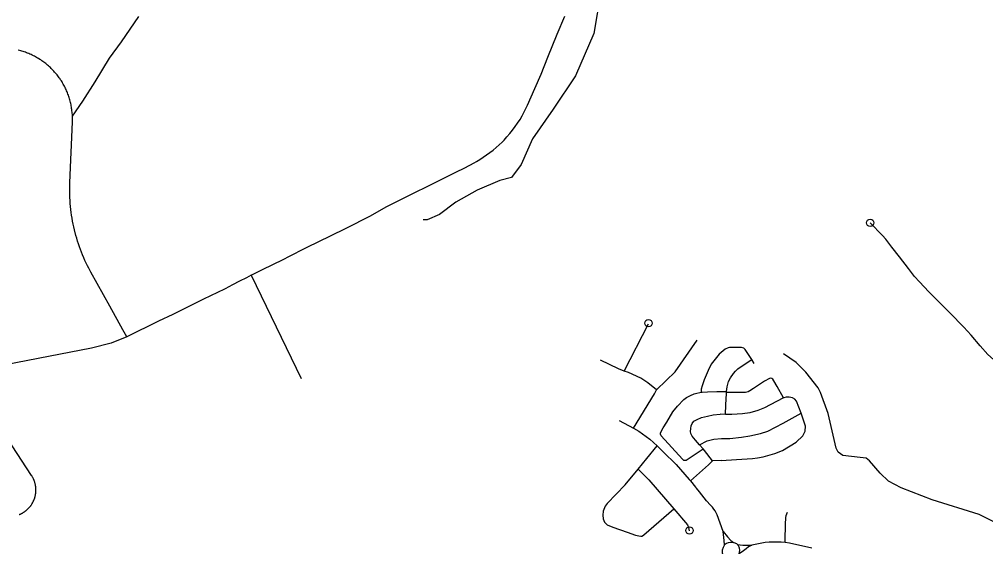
# Model space of a CAD drawing. Extents: x -19 to 366, y -4 to 359.
# Drawn here: x 144.78 to 146.019, y 192.541 to 193.217 of the extents above; entities that cross this region are included whole.
import ezdxf

# ---------------------------------------------------------------- set-up
doc = ezdxf.new("R2010")
doc.units = 0
for name, color, linetype in [('Level 33', 7, 'Continuous'), ('Level 34', 7, 'Continuous'), ('Level 35', 7, 'Continuous'), ('Level 60', 7, 'Continuous')]:
    doc.layers.add(name, color=color, linetype=linetype)

msp = doc.modelspace()

# ---------------------------------------------------------------- linework, layer by layer
at = {"layer": 'Level 33'}
for p, q in [((145.5553, 192.7663), (145.5861, 192.8269)), ((145.6358, 192.6528), (145.6562, 192.6667)), ((145.64, 192.6256), (145.6633, 192.6463)), ((145.6633, 192.6463), (145.6683, 192.6511)), ((145.6794, 192.6518), (145.6683, 192.6511)), ((145.5805, 192.5563), (145.6187, 192.5898))]:
    msp.add_line(p, q, dxfattribs=at)
for points in [[(145.077, 192.889), (145.0819, 192.8915), (145.0941, 192.8977), (145.1022, 192.9016), (145.1203, 192.9106), (145.1235, 192.9122), (145.1487, 192.9248), (145.1784, 192.9395), (145.1987, 192.9492), (145.2297, 192.9653), (145.2501, 192.9765), (145.3393, 193.0209), (145.351, 193.0267), (145.3626, 193.033), (145.3657, 193.0348), (145.3701, 193.0375), (145.3745, 193.0403), (145.3788, 193.0432), (145.383, 193.0463), (145.3871, 193.0494), (145.3911, 193.0527), (145.395, 193.0561), (145.3988, 193.0596), (145.4012, 193.0621), (145.4048, 193.0663), (145.4084, 193.0706), (145.4119, 193.0749), (145.4152, 193.0794), (145.4185, 193.0839), (145.4216, 193.0886), (145.4245, 193.0933), (145.4311, 193.1071), (145.4407, 193.1283), (145.4488, 193.1466), (145.4574, 193.1684), (145.4691, 193.198), (145.4792, 193.221)], [(144.799, 193.1696), (144.7976, 193.1703), (144.7961, 193.171), (144.7947, 193.1716), (144.7933, 193.1723), (144.7918, 193.1729), (144.7903, 193.1735), (144.7889, 193.1741), (144.7874, 193.1746), (144.7859, 193.1751), (144.7844, 193.1756), (144.7829, 193.1761), (144.7814, 193.1765), (144.7798, 193.1769), (144.7783, 193.1773)], [(144.9174, 192.81), (144.9123, 192.8191), (144.8957, 192.8493), (144.8714, 192.8931), (144.8688, 192.8979), (144.8671, 192.9012), (144.8654, 192.9047), (144.8638, 192.9081), (144.8623, 192.9115), (144.8608, 192.915), (144.8594, 192.9185), (144.858, 192.9221), (144.8567, 192.9256), (144.8555, 192.9292), (144.8543, 192.9328), (144.8532, 192.9364), (144.8521, 192.9401), (144.8503, 192.9472), (144.8494, 192.9509), (144.8486, 192.9546), (144.8479, 192.9584), (144.8472, 192.9621), (144.8466, 192.9658), (144.8461, 192.9696), (144.8456, 192.9734), (144.8452, 192.9771), (144.8449, 192.9809), (144.8446, 192.9847), (144.8444, 192.9885), (144.8442, 192.9922), (144.8442, 192.996), (144.8442, 192.9998), (144.8442, 193.0036), (144.8444, 193.0074), (144.8477, 193.0854), (144.8477, 193.087), (144.8477, 193.0886), (144.8477, 193.0902), (144.8477, 193.0917), (144.8476, 193.0933), (144.8476, 193.0949), (144.8474, 193.0965), (144.8473, 193.0981), (144.8471, 193.0996), (144.8469, 193.1012), (144.8467, 193.1027), (144.8465, 193.1043), (144.8462, 193.1059), (144.8459, 193.1074), (144.8456, 193.109), (144.8452, 193.1105), (144.8448, 193.112), (144.8444, 193.1136), (144.844, 193.1151), (144.8435, 193.1166), (144.843, 193.1181), (144.8425, 193.1196), (144.842, 193.1211), (144.8414, 193.1225), (144.8408, 193.124), (144.8402, 193.1254), (144.8395, 193.1269), (144.8389, 193.1283), (144.8382, 193.1297), (144.8375, 193.1311), (144.8367, 193.1325), (144.8359, 193.1339), (144.8351, 193.1353), (144.8344, 193.1366), (144.8335, 193.138), (144.8326, 193.1393), (144.8318, 193.1406), (144.8309, 193.1419), (144.8299, 193.1432), (144.829, 193.1444), (144.828, 193.1457), (144.827, 193.1469), (144.826, 193.1481), (144.8249, 193.1493), (144.8239, 193.1505), (144.8228, 193.1516), (144.8217, 193.1528), (144.8206, 193.1539), (144.8195, 193.155), (144.8183, 193.1561), (144.8171, 193.1571), (144.8159, 193.1581), (144.8147, 193.1592), (144.8135, 193.1601), (144.8123, 193.1611), (144.811, 193.1621), (144.8097, 193.163), (144.8084, 193.1639), (144.8071, 193.1648), (144.8058, 193.1656), (144.8044, 193.1665), (144.8031, 193.1673), (144.8017, 193.1681), (144.8003, 193.1688), (144.799, 193.1696)], [(146.0362, 192.7743), (146.0212, 192.7876), (146.0114, 192.7986), (145.9999, 192.8123), (145.9904, 192.8227), (145.9728, 192.8408), (145.9457, 192.8679), (145.9336, 192.8806), (145.9275, 192.8876), (145.9195, 192.8978), (145.9083, 192.9126), (145.8984, 192.925), (145.8904, 192.9353), (145.8864, 192.9399), (145.8706, 192.9562)], [(145.077, 192.889), (145.0707, 192.8859), (145.0619, 192.8815), (145.0531, 192.8769), (145.0436, 192.8716), (145.0428, 192.8711), (145.0157, 192.8582), (145.0013, 192.8511), (144.9763, 192.8386), (144.9581, 192.8302), (144.9174, 192.81)], [(145.077, 192.889), (145.141, 192.7569)], [(144.9174, 192.81), (144.8973, 192.8021), (144.872, 192.7958), (144.8038, 192.7824), (144.7174, 192.7659)], [(145.5967, 192.7423), (145.609, 192.7543), (145.6204, 192.7654), (145.6485, 192.8058)], [(145.7188, 192.781), (145.7147, 192.7875), (145.7104, 192.7938), (145.7084, 192.7955), (145.7056, 192.7964), (145.702, 192.7966), (145.6903, 192.7965), (145.6885, 192.7961), (145.6845, 192.7942), (145.677, 192.7881), (145.6699, 192.7795), (145.6665, 192.7751), (145.6626, 192.767), (145.6575, 192.7552), (145.6549, 192.7474), (145.6538, 192.7429), (145.6536, 192.7392)], [(145.5553, 192.7663), (145.5479, 192.769), (145.5248, 192.7804)], [(145.6864, 192.74), (145.6871, 192.746), (145.689, 192.7528), (145.6914, 192.7576), (145.6951, 192.763), (145.6979, 192.7663), (145.7009, 192.769), (145.7113, 192.7763), (145.7188, 192.781)], [(145.7218, 192.7761), (145.7188, 192.781)], [(145.5967, 192.7423), (145.5853, 192.7513), (145.5763, 192.757), (145.5606, 192.7644), (145.5553, 192.7663)], [(145.7592, 192.7319), (145.7512, 192.7465), (145.7471, 192.7539), (145.7458, 192.7558), (145.7445, 192.7568), (145.7432, 192.757), (145.7415, 192.7567), (145.7352, 192.7533), (145.721, 192.7441), (145.7163, 192.7408), (145.7142, 192.7398), (145.7123, 192.7392), (145.7106, 192.7389), (145.6862, 192.7389)], [(144.7971, 192.6295), (144.7968, 192.63), (144.7965, 192.6305), (144.7962, 192.6311), (144.7959, 192.6316), (144.7953, 192.6326), (144.7268, 192.7367)], [(145.5669, 192.6931), (145.5938, 192.7371), (145.5967, 192.7423)], [(145.6358, 192.6528), (145.6344, 192.6519), (145.6327, 192.6517), (145.6318, 192.6518), (145.63, 192.6534), (145.6024, 192.6833), (145.6016, 192.6853), (145.6017, 192.6869), (145.6024, 192.689), (145.605, 192.6936), (145.6098, 192.7009), (145.6175, 192.714), (145.6233, 192.7213), (145.6318, 192.7298), (145.6351, 192.7325), (145.6403, 192.7349), (145.6448, 192.7369), (145.6481, 192.7381), (145.6521, 192.739), (145.6536, 192.7392)], [(145.6536, 192.7392), (145.6552, 192.7393), (145.6619, 192.7396), (145.6741, 192.74), (145.682, 192.74), (145.6864, 192.74)], [(145.6851, 192.7108), (145.6856, 192.7229), (145.6861, 192.7375), (145.6862, 192.7389)], [(145.7592, 192.7319), (145.7503, 192.7273), (145.7351, 192.7192), (145.7264, 192.7156), (145.7161, 192.7127), (145.707, 192.7114), (145.693, 192.7108), (145.6851, 192.7108)], [(145.6862, 192.7389), (145.6864, 192.74)], [(145.7819, 192.7123), (145.7761, 192.7277), (145.774, 192.7304), (145.7708, 192.7321), (145.7666, 192.733), (145.7626, 192.733), (145.7596, 192.7321), (145.7592, 192.7319)], [(145.6518, 192.6716), (145.6464, 192.6776), (145.6423, 192.6829), (145.6405, 192.6862), (145.6401, 192.6887), (145.6404, 192.6926), (145.6409, 192.6963), (145.6421, 192.6992), (145.6445, 192.7019), (145.6486, 192.7043), (145.6543, 192.7066), (145.6619, 192.7084), (145.6691, 192.71), (145.6783, 192.7109)], [(145.6518, 192.6716), (145.6615, 192.6767), (145.6702, 192.679), (145.6799, 192.6797), (145.6906, 192.68), (145.7054, 192.6814), (145.7164, 192.6831), (145.7298, 192.6861), (145.7391, 192.6891), (145.7589, 192.6994), (145.7819, 192.7123)], [(145.6851, 192.7108), (145.6783, 192.7109)], [(145.6794, 192.6518), (145.6992, 192.6529), (145.7198, 192.6544), (145.7259, 192.6549), (145.7333, 192.6564), (145.7481, 192.6608), (145.7581, 192.6645), (145.7755, 192.6751), (145.7841, 192.6831), (145.7871, 192.6894), (145.7876, 192.6955), (145.7843, 192.7058), (145.7819, 192.7123)], [(145.5486, 192.703), (145.5669, 192.6931)], [(145.5669, 192.6931), (145.5737, 192.6894), (145.5881, 192.6792), (145.5972, 192.6704)], [(145.5729, 192.6404), (145.5843, 192.6542), (145.5972, 192.6704)], [(145.5972, 192.6704), (145.6051, 192.6626), (145.6216, 192.6465), (145.6383, 192.6274), (145.64, 192.6256)], [(145.6562, 192.6667), (145.6518, 192.6716)], [(145.6683, 192.6511), (145.6583, 192.6643), (145.6562, 192.6667)], [(145.5334, 192.5967), (145.5562, 192.6207), (145.5729, 192.6404)], [(145.5729, 192.6404), (145.5867, 192.627), (145.6187, 192.5898)], [(144.7793, 192.5823), (144.7799, 192.5825), (144.7804, 192.5828), (144.781, 192.583), (144.7815, 192.5833), (144.782, 192.5835), (144.7826, 192.5838), (144.7831, 192.5841), (144.7836, 192.5844), (144.7841, 192.5846), (144.7846, 192.5849), (144.7851, 192.5853), (144.7856, 192.5856), (144.7861, 192.5859), (144.7866, 192.5863), (144.7871, 192.5866), (144.7876, 192.587), (144.788, 192.5873), (144.7885, 192.5877), (144.7889, 192.5881), (144.7894, 192.5885), (144.7898, 192.5888), (144.7903, 192.5893), (144.7907, 192.5897), (144.7911, 192.5901), (144.7915, 192.5905), (144.7919, 192.5909), (144.7923, 192.5914), (144.7927, 192.5918), (144.7931, 192.5923), (144.7934, 192.5927), (144.7938, 192.5932), (144.7942, 192.5937), (144.7945, 192.5941), (144.7949, 192.5946), (144.7952, 192.5951), (144.7955, 192.5956), (144.7958, 192.5961), (144.7961, 192.5966), (144.7964, 192.5971), (144.7967, 192.5977), (144.797, 192.5982), (144.7973, 192.5987), (144.7975, 192.5992), (144.7978, 192.5998), (144.798, 192.6003), (144.7983, 192.6009), (144.7985, 192.6014), (144.7987, 192.602), (144.7989, 192.6025), (144.7991, 192.6031), (144.7993, 192.6036), (144.7995, 192.6042), (144.7996, 192.6048), (144.7998, 192.6053), (144.7999, 192.6059), (144.8, 192.6065), (144.8002, 192.6071), (144.8003, 192.6077), (144.8004, 192.6082), (144.8005, 192.6088), (144.8006, 192.6094), (144.8007, 192.61), (144.8007, 192.6106), (144.8008, 192.6112), (144.8008, 192.6118), (144.8008, 192.6124), (144.8009, 192.6129), (144.8009, 192.6135), (144.8009, 192.6141), (144.8009, 192.6147), (144.8008, 192.6153), (144.8008, 192.6159), (144.8008, 192.6165), (144.8007, 192.6171), (144.8007, 192.6177), (144.8006, 192.6183), (144.8005, 192.6188), (144.8004, 192.6194), (144.8003, 192.62), (144.8002, 192.6206), (144.8001, 192.6212), (144.8, 192.6218), (144.7998, 192.6223), (144.7997, 192.6229), (144.7995, 192.6235), (144.7993, 192.624), (144.7991, 192.6246), (144.799, 192.6252), (144.7988, 192.6257), (144.7986, 192.6263), (144.7983, 192.6268), (144.7981, 192.6274), (144.7979, 192.6279), (144.7976, 192.6284), (144.7974, 192.629), (144.7971, 192.6295)], [(145.64, 192.6256), (145.6467, 192.6177)], [(145.682, 192.5606), (145.6745, 192.5819), (145.6731, 192.5845), (145.6716, 192.587), (145.6699, 192.5894), (145.6682, 192.5917), (145.6663, 192.5939), (145.6657, 192.5946), (145.6606, 192.6), (145.6515, 192.6115), (145.6478, 192.6163), (145.6467, 192.6177)], [(145.5334, 192.5967), (145.5306, 192.5932), (145.5283, 192.5869), (145.5277, 192.5816), (145.528, 192.5768), (145.5297, 192.5727), (145.5331, 192.5693), (145.5404, 192.5661), (145.559, 192.5598), (145.5696, 192.5559), (145.5738, 192.555), (145.5764, 192.5548)], [(145.6187, 192.5898), (145.6365, 192.5691), (145.6377, 192.5659), (145.6386, 192.5618)], [(145.7614, 192.5466), (145.7619, 192.5725), (145.7622, 192.5756), (145.7625, 192.5782), (145.7628, 192.5812), (145.7647, 192.5857)], [(145.682, 192.5606), (145.6876, 192.5541), (145.6917, 192.5492), (145.6951, 192.5465)], [(145.6838, 192.5435), (145.6831, 192.5494), (145.682, 192.5606)], [(145.5764, 192.5548), (145.5771, 192.5548), (145.5781, 192.5549), (145.5787, 192.5551)], [(145.5787, 192.5551), (145.5805, 192.5563)], [(145.7031, 192.5395), (145.7015, 192.5427), (145.6996, 192.5448), (145.6962, 192.5464), (145.6929, 192.5468), (145.6886, 192.5464), (145.6862, 192.5454), (145.6839, 192.5436), (145.6819, 192.5403), (145.6809, 192.5367), (145.6809, 192.5336), (145.6819, 192.5306), (145.6841, 192.5284), (145.6872, 192.5263), (145.6899, 192.5254), (145.6942, 192.5252), (145.6968, 192.5259), (145.6995, 192.5279), (145.7019, 192.5308), (145.7029, 192.5339), (145.7033, 192.537), (145.7031, 192.5395)], [(145.7614, 192.5466), (145.7563, 192.5469), (145.7512, 192.5471), (145.7461, 192.5472), (145.741, 192.5471), (145.7359, 192.5468), (145.7188, 192.5434)], [(145.7956, 192.5392), (145.7671, 192.5456), (145.7614, 192.5466)], [(145.7001, 192.5442), (145.7037, 192.5435), (145.7074, 192.5431), (145.7132, 192.5431), (145.7188, 192.5434), (145.7146, 192.541), (145.7113, 192.5386), (145.7079, 192.5361), (145.7024, 192.5322)]]:
    msp.add_lwpolyline(points, dxfattribs=at)
for centre in [(145.8706, 192.9562), (145.5862, 192.8277), (145.6388, 192.562)]:
    msp.add_circle(centre, 0.00473, dxfattribs=at)
at = {"layer": 'Level 34'}
msp.add_lwpolyline([(144.8476, 193.093), (144.8612, 193.112), (144.877, 193.1369), (144.8953, 193.1673), (144.9105, 193.188), (144.933, 193.2203)], dxfattribs=at)
at = {"layer": 'Level 35'}
for points in [[(145.5252, 193.2523), (145.5162, 193.1986), (145.4926, 193.1444), (145.464, 193.1017), (145.4374, 193.0636), (145.4229, 193.0309), (145.4108, 193.0144), (145.3958, 193.0104), (145.3667, 192.9978), (145.3391, 192.9828), (145.3185, 192.9667), (145.3025, 192.9602), (145.2975, 192.9599)], [(146.0332, 192.571), (146.0102, 192.5827), (145.95, 192.6015), (145.9104, 192.6168), (145.8939, 192.6252), (145.8833, 192.6355), (145.8698, 192.6513), (145.8652, 192.6545), (145.8576, 192.6554), (145.8354, 192.6579), (145.8295, 192.6624), (145.8268, 192.6675), (145.8167, 192.712), (145.807, 192.7388), (145.8039, 192.7448), (145.788, 192.7648), (145.7754, 192.7772), (145.7594, 192.7885)]]:
    msp.add_lwpolyline(points, dxfattribs=at)
at = {"layer": 'Level 60'}
for points in [[(154.1159, 1.8709), (153.9063, 10.4874), (153.696, 19.1041), (153.485, 27.7209), (153.2733, 36.3378), (153.0608, 44.9549), (152.8476, 53.5721), (152.6337, 62.1894), (152.419, 70.8069), (152.2036, 79.4245), (151.9875, 88.0422), (151.7707, 96.6601), (151.5531, 105.2782), (151.3348, 113.8963), (151.1158, 122.5147), (150.8961, 131.1331), (150.6757, 139.7517), (150.4545, 148.3704), (150.2326, 156.9893), (150.0101, 165.6083), (149.7867, 174.2275), (149.5627, 182.8468), (149.338, 191.4662), (149.1125, 200.0858), (148.8864, 208.7055), (148.6595, 217.3254), (148.4319, 225.9454), (148.2037, 234.5655), (147.9747, 243.1858), (147.745, 251.8063), (147.5146, 260.4269), (147.2835, 269.0476), (147.0517, 277.6685), (146.8191, 286.2895), (146.5859, 294.9106), (146.352, 303.5319), (146.1174, 312.1534), (145.8821, 320.775), (145.6461, 329.3967), (145.4094, 338.0186), (145.172, 346.6406)], [(146.7783, 1.697), (146.5788, 10.3131), (146.3785, 18.9294), (146.1776, 27.5458), (145.9759, 36.1624), (145.7736, 44.7791), (145.5705, 53.396), (145.3668, 62.013), (145.1624, 70.6301), (144.9572, 79.2474), (144.7514, 87.8648), (144.5449, 96.4823), (144.3377, 105.1), (144.1299, 113.7179), (143.9213, 122.3359), (143.712, 130.954), (143.5021, 139.5723), (143.2915, 148.1907), (143.0802, 156.8092), (142.8682, 165.4279), (142.6555, 174.0468), (142.4422, 182.6658), (142.2282, 191.2849), (142.0135, 199.9042), (141.7981, 208.5236), (141.582, 217.1432), (141.3653, 225.7629), (141.1479, 234.3828), (140.9298, 243.0028), (140.711, 251.623), (140.4916, 260.2433), (140.2715, 268.8638), (140.0508, 277.4844), (139.8293, 286.1051), (139.6072, 294.726), (139.3845, 303.3471), (139.161, 311.9683), (138.937, 320.5896), (138.7122, 329.2111), (138.4868, 337.8328), (138.2607, 346.4546)], [(0, 189.5162), (7.1121, 189.5206), (14.2243, 189.5339), (21.3364, 189.556), (28.4484, 189.5869), (35.5605, 189.6267), (42.6725, 189.6754), (49.7844, 189.7329), (56.8962, 189.7992), (64.0079, 189.8744), (71.1196, 189.9584), (78.2311, 190.0512), (85.3425, 190.1529), (92.4538, 190.2635), (99.5649, 190.3829), (106.6759, 190.5111), (113.7867, 190.6482), (120.8974, 190.7941), (128.0078, 190.9489), (135.1181, 191.1125), (142.2282, 191.2849), (149.338, 191.4662), (156.4476, 191.6563), (163.5569, 191.8553), (170.666, 192.0631), (177.7749, 192.2798), (184.8835, 192.5053), (191.9917, 192.7396), (199.0997, 192.9828), (206.2074, 193.2348), (213.3147, 193.4956), (220.4218, 193.7653), (227.5285, 194.0438), (234.6348, 194.3312), (241.7408, 194.6274), (248.8464, 194.9324), (255.9516, 195.2463), (263.0564, 195.569), (270.1608, 195.9005), (277.2648, 196.2409), (284.3683, 196.5901), (291.4715, 196.9481), (298.5741, 197.315), (305.6763, 197.6907), (312.7781, 198.0753), (319.8793, 198.4686), (326.9801, 198.8708), (334.0804, 199.2818), (341.1801, 199.7017)]]:
    msp.add_spline(points, degree=3, dxfattribs=at)

doc.saveas('drawing.dxf')
